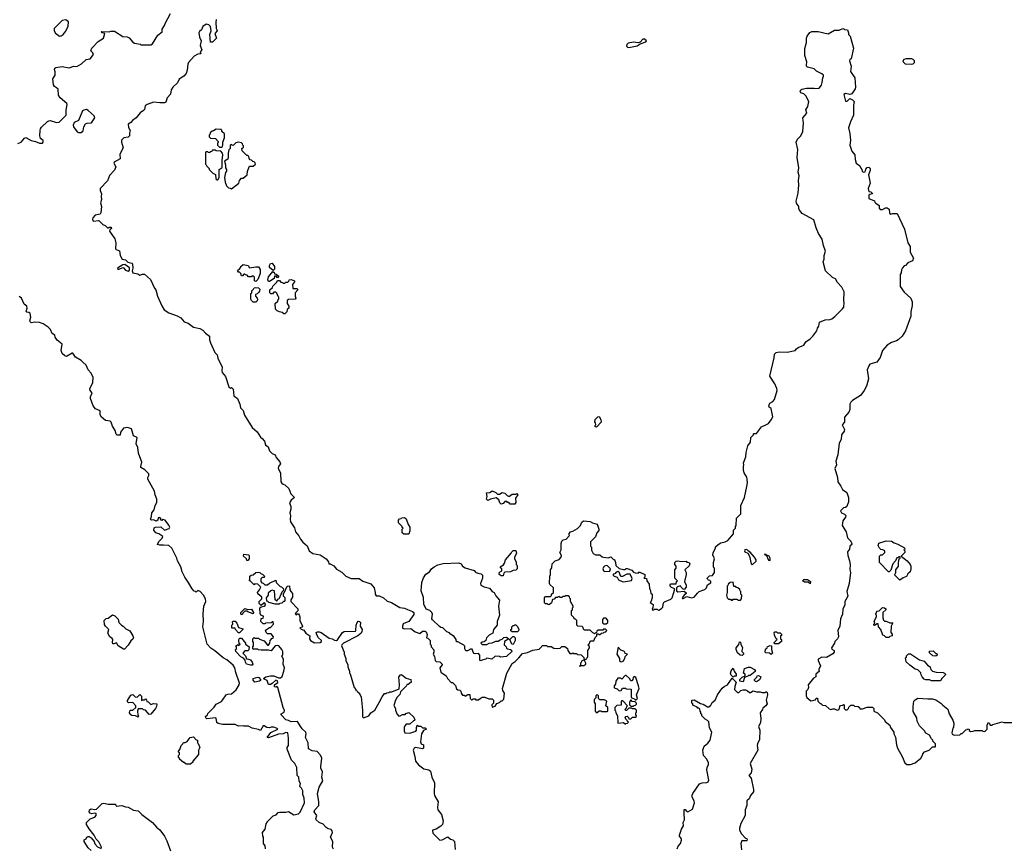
# Model space of a CAD drawing. Extents: x 1861455 to 2058065, y 200073 to 437907.
# Tile 293 of 574: x 1912687 to 1923560, y 375801 to 384949. Entities that reach past the tile are written whole.
import ezdxf

# ---------------------------------------------------------------- set-up
doc = ezdxf.new("R2010")
doc.units = 0

msp = doc.modelspace()

# ---------------------------------------------------------------- linework, layer by layer
at = {"layer": '0CON05XD'}
for points in [[(1912665, 383582), (1912704, 383596), (1912741, 383639), (1912755, 383647), (1912814, 383614), (1912862, 383605), (1912905, 383586), (1912940, 383585), (1912948, 383595), (1912947, 383615), (1912916, 383636), (1912909, 383665), (1912912, 383728), (1912916, 383745), (1912929, 383761), (1912993, 383825), (1913008, 383832), (1913025, 383834), (1913095, 383814), (1913124, 383816), (1913202, 383895), (1913200, 383945), (1913210, 384015), (1913207, 384025), (1913133, 384085), (1913117, 384115), (1913111, 384181), (1913095, 384198), (1913071, 384211), (1913061, 384231), (1913054, 384295), (1913080, 384335), (1913078, 384372), (1913072, 384398), (1913076, 384414), (1913088, 384422), (1913155, 384433), (1913235, 384418), (1913285, 384434), (1913318, 384432), (1913369, 384461), (1913422, 384508), (1913465, 384516), (1913502, 384565), (1913495, 384584), (1913473, 384605), (1913482, 384635), (1913554, 384706), (1913614, 384745), (1913626, 384795), (1913594, 384804), (1913590, 384815), (1913595, 384820), (1913674, 384816), (1913695, 384823), (1913735, 384822), (1913825, 384762), (1913875, 384758), (1913895, 384748), (1913935, 384702), (1913955, 384690), (1914017, 384677), (1914025, 384670), (1914135, 384672), (1914155, 384682), (1914212, 384778), (1914260, 384815), (1914260, 384845), (1914287, 384883), (1914293, 384907), (1914352, 385018)], [(1913125, 384768), (1913145, 384770), (1913167, 384785), (1913197, 384823), (1913224, 384876), (1913226, 384925), (1913197, 384947), (1913155, 384938), (1913068, 384852), (1913068, 384825), (1913081, 384801), (1913125, 384768)], [(1914858, 384952), (1914852, 384918), (1914856, 384855), (1914867, 384825), (1914842, 384795), (1914860, 384745), (1914815, 384702), (1914795, 384700), (1914787, 384785), (1914802, 384825), (1914794, 384875), (1914775, 384892), (1914745, 384901), (1914709, 384875), (1914694, 384836), (1914672, 384818), (1914666, 384805), (1914674, 384755), (1914691, 384715), (1914681, 384665), (1914700, 384615), (1914680, 384595), (1914688, 384575), (1914685, 384570), (1914653, 384567), (1914615, 384547), (1914552, 384475), (1914544, 384456), (1914535, 384390), (1914524, 384356), (1914500, 384325), (1914448, 384292), (1914430, 384250), (1914378, 384205), (1914360, 384175), (1914354, 384125), (1914314, 384085), (1914302, 384038), (1914285, 384031), (1914235, 384030), (1914165, 384038), (1914095, 384011), (1914074, 383996), (1914065, 383958), (1914056, 383945), (1914018, 383922), (1913975, 383865), (1913933, 383837), (1913915, 383813), (1913884, 383796), (1913888, 383758), (1913907, 383725), (1913898, 383695), (1913899, 383665), (1913885, 383651), (1913836, 383645), (1913813, 383617), (1913811, 383595), (1913830, 383535), (1913793, 383465), (1913796, 383414), (1913730, 383375), (1913727, 383365), (1913748, 383325), (1913734, 383286), (1913680, 383230), (1913655, 383170), (1913574, 383085), (1913574, 383064), (1913590, 383025), (1913586, 382995), (1913592, 382965), (1913580, 382925), (1913591, 382885), (1913582, 382818), (1913575, 382803), (1913521, 382789), (1913495, 382760), (1913490, 382745), (1913495, 382728), (1913505, 382723), (1913555, 382732), (1913565, 382729), (1913591, 382701), (1913605, 382687), (1913630, 382675), (1913655, 382650), (1913668, 382652), (1913675, 382660), (1913698, 382658), (1913700, 382645), (1913682, 382628), (1913680, 382615), (1913739, 382529), (1913749, 382485), (1913745, 382420), (1913752, 382412), (1913788, 382398), (1913798, 382345), (1913820, 382305), (1913857, 382297), (1913883, 382273), (1913925, 382262), (1913932, 382255), (1913938, 382205), (1913930, 382175), (1913936, 382155), (1913992, 382142), (1914015, 382128), (1914045, 382138), (1914065, 382138), (1914132, 382082), (1914175, 381986), (1914191, 381965), (1914208, 381895), (1914255, 381788), (1914284, 381745), (1914335, 381714), (1914425, 381681), (1914468, 381658), (1914505, 381614), (1914549, 381599), (1914605, 381556), (1914675, 381540), (1914711, 381521), (1914739, 381489), (1914784, 381455), (1914784, 381415), (1914795, 381383), (1914841, 381275), (1914868, 381248), (1914875, 381212), (1914922, 381112), (1914919, 381075), (1914924, 381055), (1914959, 381009), (1914998, 380895), (1915015, 380880), (1915025, 380890), (1915045, 380870), (1915050, 380795), (1915092, 380765), (1915118, 380705), (1915124, 380664), (1915153, 380633), (1915171, 380581), (1915255, 380448), (1915310, 380400), (1915345, 380340), (1915366, 380326), (1915392, 380295), (1915402, 380255), (1915430, 380235), (1915445, 380190), (1915475, 380160), (1915510, 380145), (1915520, 380115), (1915558, 380068), (1915568, 380045), (1915544, 380016), (1915541, 379995), (1915567, 379945), (1915572, 379845), (1915581, 379831), (1915595, 379822), (1915615, 379812), (1915658, 379775), (1915683, 379715), (1915720, 379675), (1915686, 379644), (1915668, 379615), (1915680, 379575), (1915680, 379545), (1915670, 379505), (1915677, 379473), (1915672, 379435), (1915677, 379405), (1915720, 379340), (1915734, 379295), (1915770, 379250), (1915788, 379215), (1915815, 379182), (1915862, 379142), (1915884, 379084), (1915924, 379054), (1916005, 379040), (1916072, 378995), (1916098, 378965), (1916102, 378942), (1916115, 378942), (1916155, 378918), (1916184, 378884), (1916245, 378848), (1916290, 378805), (1916348, 378778), (1916435, 378778), (1916475, 378750), (1916565, 378722), (1916603, 378675), (1916613, 378625), (1916611, 378605), (1916625, 378589), (1916655, 378589), (1916706, 378566), (1916745, 378528), (1916793, 378513), (1916885, 378458), (1916935, 378452), (1916969, 378439)], [(1921376, 384446), (1921380, 384485), (1921358, 384555), (1921358, 384632), (1921374, 384695), (1921377, 384745), (1921383, 384765), (1921414, 384806), (1921435, 384817), (1921505, 384818), (1921615, 384792), (1921685, 384832), (1921735, 384832), (1921775, 384850), (1921788, 384848), (1921795, 384840), (1921828, 384838), (1921840, 384805), (1921840, 384785), (1921857, 384767), (1921893, 384635), (1921870, 384515), (1921855, 384510), (1921850, 384495), (1921870, 384435), (1921862, 384375), (1921908, 384305), (1921918, 384205), (1921914, 384185), (1921875, 384131), (1921855, 384122), (1921805, 384132), (1921788, 384122), (1921805, 384050), (1921825, 384050), (1921855, 384078), (1921885, 384064), (1921902, 384045), (1921893, 384005), (1921896, 383894), (1921862, 383822), (1921841, 383755), (1921854, 383694), (1921862, 383615), (1921854, 383565), (1921875, 383499), (1921909, 383455), (1921912, 383405), (1921924, 383365), (1921964, 383334), (1921975, 383308), (1921988, 383295), (1921991, 383275), (1922002, 383265), (1922025, 383270), (1922031, 383299), (1922045, 383318), (1922065, 383320), (1922079, 383305), (1922079, 383285), (1922060, 383235), (1922080, 383145), (1922058, 383085), (1922062, 383052), (1922085, 383050), (1922100, 383035), (1922100, 383025), (1922075, 383020), (1922065, 383010), (1922064, 382974), (1922128, 382948), (1922130, 382935), (1922142, 382922), (1922177, 382897), (1922178, 382868), (1922190, 382855), (1922215, 382853), (1922248, 382872), (1922265, 382872), (1922288, 382858), (1922293, 382813), (1922305, 382800), (1922325, 382808), (1922375, 382810), (1922458, 382635), (1922493, 382485), (1922522, 382445), (1922521, 382381), (1922556, 382316), (1922545, 382288), (1922494, 382266), (1922470, 382235), (1922455, 382230), (1922435, 382210), (1922423, 382187), (1922420, 382155), (1922410, 382135), (1922410, 382005), (1922455, 381942), (1922526, 381876), (1922544, 381835), (1922544, 381795), (1922528, 381725), (1922528, 381675), (1922467, 381515), (1922433, 381455), (1922387, 381415), (1922368, 381402), (1922315, 381386), (1922265, 381354), (1922214, 381295), (1922190, 381220), (1922153, 381167), (1922076, 381144), (1922062, 381128), (1922046, 381085), (1922059, 380985), (1922038, 380902), (1922012, 380855), (1921970, 380800), (1921882, 380745), (1921865, 380728), (1921854, 380706), (1921854, 380646), (1921844, 380616), (1921795, 380560), (1921796, 380505), (1921771, 380475), (1921796, 380424), (1921790, 380405), (1921761, 380365), (1921760, 380315), (1921736, 380275), (1921721, 380145), (1921701, 380075), (1921706, 380035), (1921687, 379995), (1921716, 379896), (1921720, 379845), (1921755, 379800), (1921774, 379764), (1921820, 379730), (1921838, 379675), (1921841, 379625), (1921820, 379575), (1921805, 379563), (1921785, 379560), (1921752, 379525), (1921762, 379505), (1921795, 379490), (1921808, 379475), (1921806, 379455), (1921776, 379415), (1921771, 379365), (1921814, 379295), (1921827, 379227), (1921865, 379191), (1921876, 379164), (1921876, 379154), (1921855, 379138), (1921849, 379105), (1921830, 379075), (1921833, 379035), (1921852, 378975), (1921858, 378935), (1921853, 378875), (1921860, 378845), (1921848, 378725), (1921820, 378635), (1921832, 378585), (1921798, 378525), (1921798, 378485), (1921777, 378443), (1921772, 378385), (1921752, 378335), (1921742, 378255), (1921722, 378205), (1921727, 378135), (1921716, 378114), (1921688, 378085), (1921683, 378067), (1921652, 378015), (1921655, 378000), (1921680, 377985), (1921682, 377968), (1921665, 377948), (1921595, 377908), (1921545, 377910), (1921505, 377890), (1921504, 377874), (1921530, 377815), (1921510, 377775), (1921512, 377762), (1921520, 377755), (1921480, 377725), (1921480, 377695), (1921452, 377678), (1921393, 377607), (1921398, 377575), (1921390, 377555), (1921373, 377537), (1921372, 377485), (1921380, 377465), (1921425, 377430), (1921475, 377440), (1921482, 377458), (1921498, 377458), (1921500, 377425), (1921525, 377400), (1921535, 377400), (1921553, 377383), (1921587, 377377), (1921625, 377340), (1921645, 377332), (1921665, 377340), (1921685, 377340), (1921715, 377328), (1921737, 377333), (1921743, 377367), (1921752, 377378), (1921775, 377380), (1921785, 377390), (1921790, 377385), (1921790, 377345), (1921805, 377330), (1921825, 377330), (1921840, 377345), (1921842, 377358), (1921865, 377380), (1921895, 377380), (1921905, 377370), (1921947, 377367), (1921960, 377355), (1921965, 377340), (1921995, 377342), (1922045, 377360), (1922105, 377360), (1922120, 377345), (1922120, 377315), (1922160, 377295), (1922235, 377220), (1922245, 377200), (1922295, 377160), (1922303, 377133), (1922340, 377085), (1922340, 377065), (1922357, 377027), (1922370, 376945), (1922382, 376905), (1922433, 376813), (1922462, 376745), (1922485, 376728), (1922525, 376728), (1922574, 376746), (1922638, 376795), (1922660, 376835), (1922660, 376845), (1922680, 376865), (1922730, 376885), (1922765, 376920), (1922795, 376920), (1922800, 376925), (1922800, 376955), (1922770, 376985), (1922770, 376995), (1922755, 377010), (1922735, 377050), (1922694, 377074), (1922679, 377099), (1922622, 377155), (1922598, 377205), (1922592, 377242), (1922553, 377313), (1922552, 377365), (1922562, 377425), (1922575, 377440), (1922605, 377458), (1922715, 377450), (1922765, 377452), (1922805, 377442), (1922860, 377405), (1922881, 377381), (1922936, 377336), (1922950, 377285), (1922990, 377215), (1923002, 377182), (1923000, 377135), (1922992, 377128), (1922980, 377075), (1922985, 377060), (1923005, 377052), (1923067, 377053), (1923085, 377070), (1923095, 377070), (1923135, 377110), (1923148, 377112), (1923155, 377120), (1923170, 377115), (1923172, 377102), (1923185, 377090), (1923217, 377093), (1923235, 377100), (1923315, 377100), (1923323, 377093), (1923345, 377090), (1923370, 377115), (1923370, 377165), (1923385, 377190), (1923398, 377178), (1923402, 377162), (1923425, 377160), (1923433, 377167), (1923535, 377198), (1923555, 377190), (1923645, 377190)], [(1919415, 384643), (1919505, 384660), (1919538, 384682), (1919600, 384705), (1919607, 384717), (1919585, 384733), (1919567, 384733), (1919538, 384702), (1919518, 384692), (1919465, 384702), (1919405, 384688), (1919392, 384675), (1919388, 384655), (1919400, 384645), (1919415, 384643)], [(1922535, 384458), (1922555, 384462), (1922568, 384475), (1922568, 384495), (1922555, 384510), (1922537, 384517), (1922475, 384518), (1922452, 384508), (1922440, 384495), (1922442, 384482), (1922465, 384460), (1922535, 384458)], [(1916969, 378439), (1917026, 378416), (1917038, 378405), (1917039, 378381), (1916986, 378304), (1916922, 378278), (1916913, 378255), (1916915, 378232), (1916935, 378224), (1917005, 378228), (1917055, 378191), (1917105, 378172), (1917135, 378200), (1917165, 378200), (1917175, 378190), (1917187, 378163), (1917180, 378125), (1917195, 378120), (1917220, 378095), (1917220, 378055), (1917230, 378045), (1917230, 378025), (1917262, 377992), (1917262, 377965), (1917252, 377945), (1917267, 377917), (1917274, 377874), (1917285, 377864), (1917325, 377859), (1917352, 377835), (1917352, 377825), (1917328, 377795), (1917338, 377745), (1917396, 377706), (1917410, 377675), (1917452, 377632), (1917465, 377630), (1917498, 377598), (1917512, 377562), (1917525, 377550), (1917547, 377547), (1917560, 377535), (1917563, 377513), (1917575, 377490), (1917595, 377490), (1917605, 377480), (1917635, 377500), (1917658, 377498), (1917660, 377455), (1917675, 377440), (1917685, 377440), (1917695, 377450), (1917715, 377450), (1917725, 377440), (1917755, 377440), (1917775, 377460), (1917788, 377462), (1917795, 377470), (1917825, 377470), (1917868, 377452), (1917905, 377450), (1917920, 377435), (1917920, 377405), (1917900, 377385), (1917905, 377360), (1917938, 377372), (1917955, 377400), (1917985, 377410), (1918002, 377428), (1918015, 377430), (1918032, 377448), (1918040, 377515), (1918022, 377545), (1918020, 377565), (1918068, 377735), (1918125, 377840), (1918160, 377865), (1918200, 377905), (1918239, 377951), (1918295, 377962), (1918353, 377987), (1918425, 378000), (1918450, 378025), (1918455, 378040), (1918505, 378040), (1918515, 378030), (1918555, 378030), (1918585, 378010), (1918625, 378008), (1918655, 378010), (1918675, 378030), (1918705, 378030), (1918738, 378008), (1918740, 377985), (1918762, 377952), (1918785, 377950), (1918795, 377960), (1918805, 377950), (1918835, 377950), (1918845, 377940), (1918888, 377938), (1918918, 377908), (1918920, 377880), (1918892, 377868), (1918888, 377852), (1918880, 377845), (1918880, 377820), (1918870, 377815), (1918875, 377810), (1918880, 377820), (1918915, 377820), (1918940, 377835), (1918940, 377845), (1918920, 377880), (1918948, 377892), (1918952, 377908), (1918960, 377915), (1918960, 377985), (1918980, 378015), (1918978, 378028), (1918970, 378035), (1918970, 378055), (1918978, 378062), (1918982, 378078), (1918995, 378090), (1919028, 378092), (1919042, 378128), (1919060, 378145), (1919062, 378168), (1919075, 378170), (1919082, 378162), (1919095, 378160), (1919112, 378178), (1919135, 378180), (1919142, 378188), (1919158, 378192), (1919170, 378205), (1919155, 378220), (1919135, 378220), (1919125, 378210), (1919075, 378210), (1919062, 378198), (1919058, 378182), (1919042, 378178), (1919035, 378170), (1919028, 378178), (1919015, 378180), (1918985, 378210), (1918925, 378210), (1918912, 378222), (1918908, 378238), (1918898, 378248), (1918852, 378252), (1918840, 378265), (1918840, 378315), (1918825, 378330), (1918812, 378332), (1918808, 378348), (1918780, 378375), (1918780, 378425), (1918790, 378435), (1918790, 378455), (1918798, 378462), (1918800, 378475), (1918770, 378525), (1918770, 378555), (1918762, 378562), (1918758, 378578), (1918745, 378590), (1918715, 378590), (1918708, 378582), (1918685, 378580), (1918675, 378570), (1918655, 378570), (1918645, 378580), (1918632, 378578), (1918625, 378570), (1918605, 378570), (1918588, 378552), (1918572, 378548), (1918558, 378512), (1918535, 378490), (1918522, 378492), (1918515, 378500), (1918495, 378500), (1918482, 378512), (1918482, 378568), (1918495, 378580), (1918548, 378582), (1918558, 378592), (1918560, 378605), (1918580, 378625), (1918580, 378675), (1918542, 378712), (1918538, 378725), (1918540, 378805), (1918548, 378825), (1918550, 378875), (1918562, 378898), (1918568, 378942), (1918600, 378975), (1918645, 378990), (1918668, 379015), (1918670, 379035), (1918652, 379065), (1918668, 379095), (1918668, 379165), (1918675, 379190), (1918690, 379205), (1918720, 379215), (1918760, 379255), (1918753, 379263), (1918753, 379277), (1918770, 379295), (1918797, 379303), (1918845, 379330), (1918878, 379365), (1918895, 379400), (1918914, 379416), (1918985, 379408), (1919013, 379393), (1919065, 379380), (1919082, 379325), (1919082, 379308), (1919062, 379285), (1919045, 379240), (1918990, 379185), (1918990, 379135), (1919000, 379125), (1919003, 379093), (1919020, 379055), (1919045, 379040), (1919095, 379040), (1919118, 379018), (1919134, 379014), (1919185, 379008), (1919215, 379020), (1919245, 378990), (1919255, 378990), (1919268, 378955), (1919270, 378925), (1919305, 378890), (1919355, 378878), (1919372, 378878), (1919385, 378890), (1919395, 378890), (1919445, 378870), (1919465, 378850), (1919483, 378843), (1919515, 378840), (1919525, 378850), (1919535, 378850), (1919590, 378825), (1919590, 378795), (1919580, 378785), (1919608, 378778), (1919612, 378755), (1919637, 378717), (1919640, 378665), (1919648, 378658), (1919658, 378618), (1919670, 378605), (1919672, 378565), (1919662, 378528), (1919650, 378515), (1919682, 378492), (1919680, 378455), (1919670, 378445), (1919675, 378430), (1919688, 378432), (1919695, 378440), (1919725, 378440), (1919732, 378432), (1919745, 378430), (1919775, 378448), (1919788, 378465), (1919795, 378510), (1919808, 378522), (1919879, 378551), (1919892, 378565), (1919912, 378625), (1919920, 378665), (1919885, 378680), (1919870, 378695), (1919870, 378715), (1919875, 378720), (1919938, 378722), (1919940, 378745), (1919950, 378755), (1919920, 378785), (1919920, 378875), (1919938, 378895), (1919937, 378917), (1919920, 378935), (1919920, 378955), (1919935, 378970), (1919954, 378976), (1919995, 378968), (1920045, 378970), (1920055, 378960), (1920077, 378957), (1920088, 378945), (1920079, 378921), (1920032, 378875), (1920047, 378847), (1920048, 378825), (1920028, 378745), (1920048, 378705), (1920046, 378684), (1920025, 378660), (1920012, 378662), (1919990, 378685), (1919985, 378700), (1919952, 378688), (1919940, 378675), (1919940, 378645), (1919953, 378633), (1920025, 378640), (1920045, 378620), (1920047, 378613), (1920024, 378596), (1920002, 378565), (1920005, 378560), (1920015, 378558), (1920055, 378582), (1920105, 378568), (1920135, 378572), (1920171, 378619), (1920190, 378635), (1920253, 378657), (1920270, 378675), (1920282, 378708), (1920318, 378732), (1920318, 378748), (1920308, 378758), (1920292, 378762), (1920282, 378772), (1920280, 378785), (1920305, 378810), (1920338, 378812), (1920360, 378845), (1920360, 378895), (1920350, 378905), (1920350, 378955), (1920358, 378995), (1920350, 379025), (1920340, 379035), (1920343, 379067), (1920370, 379115), (1920372, 379128), (1920400, 379155), (1920428, 379172), (1920477, 379183), (1920505, 379198), (1920568, 379272), (1920570, 379315), (1920590, 379335), (1920590, 379355), (1920600, 379365), (1920602, 379445), (1920650, 379495), (1920650, 379585), (1920692, 379675), (1920717, 379797), (1920723, 379835), (1920720, 379875), (1920715, 379900), (1920688, 379948), (1920681, 379971), (1920678, 380015), (1920682, 380035), (1920678, 380055), (1920706, 380124), (1920708, 380172), (1920728, 380245), (1920758, 380285), (1920762, 380335), (1920790, 380365), (1920790, 380375), (1920795, 380380), (1920825, 380380), (1920877, 380453), (1920935, 380478), (1920955, 380492), (1920985, 380530), (1921002, 380565), (1920985, 380658), (1920962, 380672), (1920960, 380685), (1920970, 380715), (1921005, 380734), (1921021, 380755), (1921050, 380855), (1921047, 380877), (1921025, 380928), (1920971, 381015), (1921019, 381215), (1921023, 381257), (1921040, 381275), (1921075, 381282), (1921163, 381277), (1921252, 381298), (1921264, 381316), (1921282, 381328), (1921345, 381357), (1921368, 381392), (1921416, 381424), (1921446, 381454), (1921489, 381515), (1921497, 381545), (1921510, 381565), (1921520, 381610), (1921580, 381635), (1921635, 381638), (1921655, 381648), (1921689, 381671), (1921773, 381755), (1921786, 381775), (1921793, 381825), (1921788, 381845), (1921790, 381945), (1921766, 381996), (1921717, 382047), (1921696, 382086), (1921664, 382104), (1921585, 382175), (1921558, 382275), (1921569, 382305), (1921570, 382345), (1921584, 382394), (1921562, 382455), (1921550, 382525), (1921508, 382588), (1921482, 382652), (1921458, 382738), (1921329, 382809), (1921298, 382845), (1921291, 382865), (1921289, 382885), (1921265, 382922), (1921263, 382945), (1921283, 383035), (1921291, 383125), (1921286, 383175), (1921295, 383225), (1921282, 383265), (1921292, 383315), (1921271, 383429), (1921278, 383515), (1921261, 383595), (1921275, 383628), (1921312, 383665), (1921334, 383714), (1921344, 383805), (1921336, 383865), (1921378, 383915), (1921369, 383955), (1921391, 383989), (1921402, 384045), (1921369, 384109), (1921345, 384130), (1921312, 384142), (1921304, 384155), (1921313, 384175), (1921325, 384183), (1921377, 384193), (1921455, 384192), (1921465, 384188), (1921515, 384192), (1921540, 384225), (1921550, 384255), (1921554, 384306), (1921562, 384325), (1921562, 384335), (1921545, 384352), (1921485, 384382), (1921460, 384405), (1921385, 384424), (1921376, 384435), (1921376, 384446)], [(1913365, 383704), (1913387, 383723), (1913394, 383765), (1913415, 383798), (1913432, 383808), (1913479, 383811), (1913517, 383865), (1913508, 383888), (1913445, 383947), (1913425, 383956), (1913395, 383951), (1913379, 383941), (1913335, 383837), (1913288, 383815), (1913277, 383785), (1913283, 383765), (1913322, 383712), (1913335, 383704), (1913365, 383704)], [(1914895, 383540), (1914915, 383542), (1914925, 383550), (1914932, 383568), (1914932, 383595), (1914948, 383645), (1914947, 383687), (1914920, 383715), (1914918, 383728), (1914908, 383738), (1914855, 383740), (1914828, 383722), (1914812, 383718), (1914792, 383698), (1914788, 383682), (1914780, 383675), (1914780, 383655), (1914795, 383640), (1914848, 383638), (1914880, 383605), (1914878, 383592), (1914870, 383585), (1914872, 383562), (1914895, 383540)], [(1915025, 383080), (1915106, 383144), (1915116, 383174), (1915135, 383200), (1915155, 383200), (1915200, 383235), (1915203, 383277), (1915225, 383330), (1915265, 383330), (1915290, 383355), (1915288, 383368), (1915278, 383378), (1915262, 383382), (1915248, 383398), (1915232, 383402), (1915220, 383415), (1915218, 383438), (1915208, 383448), (1915195, 383450), (1915145, 383500), (1915140, 383525), (1915158, 383542), (1915160, 383555), (1915152, 383562), (1915148, 383578), (1915135, 383590), (1915105, 383598), (1915072, 383588), (1915045, 383560), (1915032, 383562), (1915025, 383570), (1915012, 383558), (1915010, 383525), (1914998, 383512), (1914988, 383475), (1914990, 383435), (1914985, 383410), (1914950, 383385), (1914960, 383345), (1914960, 383315), (1914970, 383295), (1914970, 383275), (1914958, 383262), (1914948, 383205), (1914957, 383155), (1914970, 383115), (1914992, 383092), (1915015, 383090), (1915025, 383080)], [(1914875, 383180), (1914888, 383205), (1914890, 383295), (1914922, 383318), (1914922, 383395), (1914932, 383455), (1914927, 383475), (1914907, 383497), (1914855, 383500), (1914845, 383510), (1914812, 383508), (1914808, 383492), (1914792, 383488), (1914785, 383480), (1914772, 383482), (1914765, 383490), (1914745, 383490), (1914740, 383485), (1914740, 383355), (1914748, 383348), (1914752, 383332), (1914780, 383305), (1914780, 383295), (1914820, 383255), (1914848, 383238), (1914853, 383193), (1914865, 383180), (1914875, 383180)], [(1913885, 382171), (1913898, 382185), (1913899, 382209), (1913847, 382247), (1913825, 382242), (1913767, 382205), (1913772, 382195), (1913784, 382194), (1913825, 382212), (1913835, 382211), (1913855, 382182), (1913885, 382171)], [(1915295, 382060), (1915280, 382065), (1915280, 382105), (1915268, 382118), (1915255, 382120), (1915245, 382110), (1915215, 382110), (1915198, 382128), (1915182, 382132), (1915175, 382140), (1915162, 382138), (1915148, 382122), (1915135, 382120), (1915130, 382145), (1915115, 382160), (1915102, 382162), (1915092, 382178), (1915118, 382202), (1915130, 382215), (1915130, 382225), (1915154, 382246), (1915210, 382235), (1915225, 382210), (1915295, 382222), (1915325, 382220), (1915342, 382192), (1915343, 382147), (1915315, 382080), (1915295, 382060)], [(1915485, 382180), (1915444, 382214), (1915444, 382236), (1915455, 382258), (1915475, 382260), (1915500, 382225), (1915500, 382195), (1915485, 382180)], [(1915445, 382060), (1915435, 382060), (1915428, 382075), (1915435, 382110), (1915482, 382168), (1915498, 382158), (1915502, 382142), (1915518, 382138), (1915548, 382118), (1915535, 382100), (1915518, 382118), (1915502, 382118), (1915498, 382092), (1915445, 382060)], [(1915615, 381700), (1915605, 381700), (1915587, 381717), (1915555, 381722), (1915530, 381735), (1915513, 381753), (1915510, 381815), (1915538, 381842), (1915542, 381858), (1915550, 381865), (1915550, 381885), (1915542, 381892), (1915528, 381928), (1915515, 381940), (1915495, 381940), (1915477, 381923), (1915462, 381922), (1915450, 381935), (1915450, 381965), (1915478, 381992), (1915482, 382008), (1915528, 382052), (1915535, 382070), (1915555, 382070), (1915572, 382052), (1915588, 382048), (1915595, 382040), (1915615, 382040), (1915625, 382050), (1915648, 382052), (1915658, 382062), (1915662, 382078), (1915685, 382080), (1915720, 382065), (1915720, 382055), (1915700, 382025), (1915702, 381982), (1915752, 381982), (1915758, 381965), (1915728, 381932), (1915728, 381898), (1915738, 381875), (1915728, 381862), (1915655, 381860), (1915642, 381848), (1915640, 381815), (1915660, 381785), (1915660, 381765), (1915642, 381748), (1915638, 381722), (1915615, 381700)], [(1915295, 381830), (1915265, 381830), (1915245, 381850), (1915240, 381865), (1915240, 381925), (1915250, 381935), (1915250, 381955), (1915270, 381975), (1915275, 381990), (1915295, 381992), (1915325, 381988), (1915340, 381975), (1915337, 381953), (1915328, 381942), (1915308, 381922), (1915290, 381915), (1915290, 381895), (1915310, 381875), (1915312, 381865), (1915310, 381845), (1915295, 381830)], [(1914023, 380017), (1914037, 380065), (1914000, 380165), (1913991, 380225), (1913974, 380265), (1913986, 380335), (1913942, 380355), (1913923, 380433), (1913876, 380446), (1913835, 380438), (1913801, 380395), (1913798, 380362), (1913765, 380363), (1913754, 380374), (1913740, 380415), (1913711, 380461), (1913697, 380507), (1913685, 380516), (1913635, 380525), (1913592, 380562), (1913574, 380585), (1913575, 380630), (1913524, 380654), (1913500, 380685), (1913469, 380765), (1913470, 380785), (1913488, 380828), (1913466, 380856), (1913462, 380875), (1913495, 380942), (1913499, 380999), (1913475, 381046), (1913442, 381082), (1913420, 381135), (1913385, 381167), (1913365, 381187), (1913303, 381223), (1913275, 381267), (1913265, 381269), (1913205, 381232), (1913185, 381238), (1913156, 381265), (1913146, 381295), (1913155, 381365), (1913101, 381411), (1913080, 381445), (1913075, 381465), (1913044, 381485), (1913027, 381527), (1913000, 381555), (1912945, 381590), (1912906, 381606), (1912855, 381610), (1912815, 381601), (1912805, 381608), (1912798, 381625), (1912809, 381665), (1912801, 381705), (1912789, 381715), (1912765, 381719), (1912758, 381728), (1912769, 381765), (1912765, 381785), (1912738, 381808), (1912706, 381876), (1912682, 381892)], [(1919055, 380450), (1919040, 380455), (1919042, 380468), (1919050, 380475), (1919047, 380497), (1919038, 380508), (1919040, 380535), (1919070, 380565), (1919085, 380568), (1919106, 380536), (1919108, 380505), (1919055, 380450)], [(1915400, 375795), (1915397, 375827), (1915380, 375855), (1915380, 375925), (1915372, 375935), (1915370, 375975), (1915397, 376013), (1915408, 376072), (1915420, 376085), (1915420, 376095), (1915485, 376160), (1915518, 376172), (1915540, 376195), (1915558, 376202), (1915625, 376200), (1915655, 376208), (1915715, 376172), (1915765, 376180), (1915785, 376200), (1915832, 376305), (1915828, 376355), (1915812, 376395), (1915812, 376435), (1915800, 376465), (1915780, 376485), (1915787, 376517), (1915773, 376543), (1915768, 376585), (1915750, 376605), (1915748, 376695), (1915726, 376736), (1915688, 376775), (1915642, 376895), (1915642, 376915), (1915657, 376935), (1915656, 377016), (1915647, 377075), (1915625, 377080), (1915595, 377064), (1915545, 377063), (1915435, 377019), (1915420, 377025), (1915460, 377080), (1915538, 377115), (1915530, 377125), (1915495, 377137), (1915465, 377138), (1915445, 377130), (1915415, 377133), (1915385, 377152), (1915375, 377152), (1915345, 377102), (1915325, 377112), (1915255, 377128), (1915215, 377148), (1915165, 377148), (1915155, 377152), (1915105, 377148), (1915065, 377168), (1914925, 377168), (1914878, 377178), (1914865, 377190), (1914858, 377238), (1914845, 377242), (1914818, 377238), (1914755, 377232), (1914742, 377242), (1914740, 377255), (1914760, 377275), (1914765, 377290), (1914835, 377360), (1914857, 377393), (1914915, 377422), (1914928, 377435), (1914968, 377495), (1914985, 377503), (1915025, 377508), (1915079, 377551), (1915112, 377605), (1915113, 377625), (1915073, 377743), (1915062, 377795), (1915045, 377824), (1914975, 377881), (1914933, 377903), (1914842, 377982), (1914799, 378009), (1914757, 378055), (1914711, 378245), (1914716, 378305), (1914712, 378388), (1914721, 378475), (1914742, 378525), (1914740, 378555), (1914716, 378596), (1914680, 378635), (1914655, 378648), (1914635, 378630), (1914628, 378638), (1914615, 378640), (1914592, 378665), (1914555, 378730), (1914512, 378795), (1914482, 378855), (1914467, 378907), (1914428, 378975), (1914422, 379005), (1914368, 379115), (1914335, 379143), (1914275, 379149), (1914236, 379146), (1914210, 379155), (1914225, 379187), (1914262, 379225), (1914267, 379245), (1914225, 379272), (1914192, 379285), (1914168, 379315), (1914172, 379338), (1914185, 379348), (1914245, 379350), (1914285, 379313), (1914337, 379333), (1914344, 379345), (1914335, 379367), (1914295, 379422), (1914265, 379430), (1914255, 379420), (1914242, 379422), (1914250, 379435), (1914235, 379452), (1914215, 379448), (1914212, 379425), (1914195, 379414), (1914165, 379428), (1914142, 379422), (1914130, 379435), (1914143, 379465), (1914147, 379505), (1914172, 379538), (1914184, 379586), (1914202, 379618), (1914202, 379655), (1914182, 379702), (1914174, 379745), (1914102, 379875), (1914101, 379895), (1914112, 379918), (1914112, 379935), (1914070, 379980), (1914025, 380004), (1914023, 380017)], [(1918155, 379600), (1918105, 379600), (1918088, 379618), (1918075, 379620), (1918065, 379630), (1918045, 379630), (1918025, 379608), (1918005, 379602), (1917988, 379615), (1917978, 379648), (1917949, 379669), (1917885, 379656), (1917855, 379640), (1917842, 379655), (1917848, 379685), (1917842, 379725), (1917880, 379730), (1917905, 379746), (1917945, 379730), (1917965, 379710), (1917985, 379710), (1918015, 379728), (1918045, 379720), (1918070, 379695), (1918085, 379690), (1918095, 379690), (1918125, 379712), (1918168, 379712), (1918178, 379718), (1918188, 379705), (1918163, 379667), (1918167, 379617), (1918155, 379600)], [(1916928, 379268), (1916910, 379285), (1916910, 379325), (1916920, 379335), (1916912, 379342), (1916910, 379355), (1916870, 379395), (1916870, 379425), (1916882, 379438), (1916898, 379442), (1916905, 379450), (1916935, 379452), (1916955, 379440), (1916978, 379375), (1916997, 379345), (1916997, 379307), (1916985, 379270), (1916928, 379268)], [(1922405, 378760), (1922350, 378815), (1922350, 378825), (1922362, 378845), (1922362, 378875), (1922392, 378915), (1922390, 378955), (1922400, 378995), (1922410, 379005), (1922408, 379018), (1922395, 379020), (1922388, 379012), (1922372, 379008), (1922358, 378975), (1922329, 378941), (1922307, 378873), (1922288, 378852), (1922282, 378852), (1922180, 378955), (1922180, 379025), (1922195, 379040), (1922215, 379040), (1922240, 379065), (1922240, 379085), (1922217, 379097), (1922195, 379100), (1922180, 379115), (1922168, 379145), (1922175, 379168), (1922255, 379197), (1922315, 379190), (1922343, 379173), (1922385, 379160), (1922458, 379118), (1922460, 379105), (1922450, 379095), (1922460, 379085), (1922460, 379065), (1922420, 379025), (1922486, 378976), (1922520, 378935), (1922528, 378915), (1922528, 378885), (1922520, 378855), (1922495, 378830), (1922478, 378802), (1922443, 378787), (1922405, 378760)], [(1915205, 378980), (1915195, 378980), (1915190, 378995), (1915160, 379025), (1915162, 379048), (1915212, 379042), (1915220, 379035), (1915220, 378995), (1915205, 378980)], [(1918025, 378810), (1918005, 378810), (1917982, 378825), (1917985, 378850), (1918010, 378865), (1918010, 378885), (1917993, 378907), (1918029, 378931), (1918042, 378948), (1918052, 378985), (1918115, 379060), (1918120, 379075), (1918135, 379088), (1918167, 379087), (1918172, 379055), (1918150, 379015), (1918150, 378995), (1918170, 378965), (1918170, 378935), (1918180, 378925), (1918180, 378885), (1918167, 378873), (1918135, 378868), (1918107, 378853), (1918045, 378850), (1918032, 378838), (1918025, 378810)], [(1920775, 378930), (1920818, 378972), (1920818, 378985), (1920802, 379015), (1920755, 379072), (1920735, 379080), (1920718, 379098), (1920695, 379096), (1920690, 379085), (1920694, 379074), (1920728, 379058), (1920747, 379027), (1920763, 378943), (1920775, 378930)], [(1920975, 378978), (1920976, 379004), (1920965, 379026), (1920930, 379040), (1920930, 379045), (1920912, 379048), (1920915, 379040), (1920930, 379040), (1920955, 378982), (1920975, 378978)], [(1917785, 377870), (1917770, 377875), (1917768, 377935), (1917755, 377950), (1917715, 377948), (1917705, 377952), (1917693, 377965), (1917685, 378000), (1917665, 377998), (1917632, 377982), (1917615, 377982), (1917602, 378005), (1917602, 378032), (1917590, 378045), (1917525, 378080), (1917512, 378082), (1917507, 378107), (1917485, 378138), (1917444, 378164), (1917435, 378180), (1917405, 378190), (1917360, 378235), (1917338, 378238), (1917321, 378251), (1917244, 378324), (1917240, 378335), (1917246, 378385), (1917239, 378405), (1917215, 378427), (1917175, 378442), (1917150, 378495), (1917145, 378570), (1917119, 378645), (1917129, 378735), (1917145, 378788), (1917172, 378828), (1917212, 378855), (1917234, 378886), (1917265, 378910), (1917305, 378930), (1917364, 378946), (1917535, 378953), (1917563, 378943), (1917577, 378917), (1917605, 378898), (1917707, 378867), (1917721, 378851), (1917745, 378837), (1917782, 378832), (1917798, 378815), (1917798, 378785), (1917774, 378726), (1917778, 378705), (1917815, 378687), (1917875, 378672), (1917904, 378635), (1917928, 378625), (1917945, 378588), (1917985, 378540), (1917973, 378475), (1917986, 378375), (1917958, 378305), (1917958, 378265), (1917918, 378215), (1917910, 378175), (1917870, 378155), (1917842, 378125), (1917833, 378097), (1917815, 378080), (1917793, 378077), (1917780, 378065), (1917795, 378052), (1917845, 378050), (1917873, 378067), (1917905, 378068), (1917945, 378088), (1917972, 378088), (1917985, 378100), (1918015, 378110), (1918035, 378128), (1918062, 378132), (1918090, 378115), (1918040, 378085), (1918038, 378048), (1918060, 378025), (1918062, 378012), (1918072, 378002), (1918107, 377997), (1918118, 377988), (1918120, 377975), (1918062, 377918), (1917995, 377912), (1917985, 377920), (1917938, 377922), (1917902, 377888), (1917845, 377900), (1917835, 377890), (1917792, 377878), (1917785, 377870)], [(1919147, 378857), (1919205, 378860), (1919210, 378885), (1919178, 378918), (1919165, 378923), (1919145, 378917), (1919133, 378905), (1919127, 378885), (1919135, 378863), (1919147, 378857)], [(1916153, 375793), (1916142, 375815), (1916146, 375875), (1916121, 375925), (1916140, 375975), (1916138, 375995), (1916127, 376007), (1916095, 376015), (1916070, 376030), (1916039, 376069), (1915995, 376086), (1915960, 376115), (1915956, 376125), (1915970, 376165), (1915940, 376205), (1915946, 376225), (1915990, 376275), (1915992, 376315), (1915975, 376405), (1915995, 376475), (1916033, 376547), (1916023, 376585), (1916030, 376645), (1916013, 376685), (1916011, 376705), (1916023, 376795), (1916008, 376828), (1915971, 376871), (1915915, 376878), (1915878, 376898), (1915873, 376965), (1915843, 377025), (1915849, 377065), (1915845, 377085), (1915805, 377121), (1915785, 377155), (1915755, 377201), (1915685, 377199), (1915655, 377213), (1915625, 377218), (1915576, 377275), (1915575, 377286), (1915608, 377305), (1915612, 377322), (1915597, 377355), (1915538, 377575), (1915525, 377590), (1915515, 377580), (1915500, 377585), (1915500, 377605), (1915537, 377633), (1915535, 377650), (1915515, 377658), (1915475, 377620), (1915455, 377610), (1915435, 377610), (1915420, 377655), (1915387, 377667), (1915380, 377675), (1915405, 377693), (1915457, 377707), (1915495, 377707), (1915545, 377682), (1915567, 377683), (1915584, 377696), (1915604, 377755), (1915610, 377795), (1915598, 377835), (1915602, 377885), (1915580, 377925), (1915592, 377938), (1915593, 377955), (1915593, 377975), (1915582, 377995), (1915550, 378035), (1915535, 378040), (1915510, 378035), (1915465, 377980), (1915433, 377987), (1915355, 377988), (1915323, 377993), (1915315, 378000), (1915265, 378000), (1915260, 378005), (1915260, 378025), (1915270, 378035), (1915270, 378075), (1915260, 378085), (1915260, 378115), (1915275, 378130), (1915285, 378120), (1915325, 378120), (1915335, 378110), (1915385, 378090), (1915424, 378044), (1915436, 378044), (1915448, 378065), (1915453, 378097), (1915475, 378120), (1915485, 378120), (1915488, 378135), (1915465, 378170), (1915425, 378170), (1915410, 378185), (1915402, 378208), (1915435, 378230), (1915445, 378240), (1915455, 378240), (1915490, 378275), (1915485, 378300), (1915475, 378300), (1915465, 378290), (1915402, 378288), (1915395, 378280), (1915375, 378280), (1915350, 378305), (1915352, 378338), (1915375, 378340), (1915380, 378365), (1915350, 378375), (1915342, 378395), (1915340, 378455), (1915352, 378468), (1915387, 378473), (1915400, 378485), (1915395, 378510), (1915382, 378508), (1915355, 378480), (1915333, 378503), (1915330, 378525), (1915360, 378555), (1915360, 378575), (1915315, 378610), (1915312, 378625), (1915337, 378653), (1915350, 378685), (1915318, 378718), (1915285, 378720), (1915275, 378710), (1915235, 378750), (1915220, 378755), (1915230, 378765), (1915230, 378805), (1915242, 378818), (1915265, 378820), (1915293, 378847), (1915325, 378850), (1915340, 378845), (1915352, 378832), (1915368, 378828), (1915390, 378805), (1915388, 378792), (1915365, 378790), (1915350, 378775), (1915350, 378745), (1915362, 378732), (1915375, 378730), (1915395, 378710), (1915425, 378710), (1915445, 378730), (1915515, 378760), (1915520, 378735), (1915565, 378690), (1915578, 378688), (1915600, 378665), (1915598, 378642), (1915582, 378628), (1915548, 378552), (1915532, 378548), (1915525, 378530), (1915510, 378545), (1915500, 378645), (1915475, 378652), (1915460, 378645), (1915432, 378618), (1915430, 378595), (1915410, 378565), (1915412, 378532), (1915425, 378530), (1915435, 378520), (1915505, 378500), (1915555, 378500), (1915562, 378508), (1915585, 378510), (1915605, 378530), (1915615, 378530), (1915620, 378535), (1915620, 378565), (1915600, 378585), (1915600, 378615), (1915608, 378622), (1915640, 378695), (1915665, 378700), (1915670, 378655), (1915680, 378635), (1915700, 378615), (1915700, 378575), (1915680, 378545), (1915680, 378525), (1915760, 378445), (1915758, 378422), (1915732, 378398), (1915730, 378385), (1915745, 378380), (1915752, 378388), (1915765, 378390), (1915775, 378380), (1915782, 378355), (1915782, 378315), (1915810, 378255), (1915808, 378242), (1915780, 378235), (1915795, 378220), (1915825, 378208), (1915848, 378178), (1915890, 378145), (1915888, 378115), (1915897, 378097), (1915941, 378071), (1916005, 378072), (1916020, 378085), (1916020, 378095), (1915988, 378125), (1915968, 378158), (1915962, 378185), (1915975, 378192), (1915995, 378192), (1916015, 378182), (1916105, 378120), (1916138, 378115), (1916165, 378099), (1916185, 378097), (1916196, 378104), (1916252, 378185), (1916270, 378195), (1916395, 378200), (1916400, 378205), (1916404, 378265), (1916414, 378295), (1916425, 378308), (1916440, 378305), (1916450, 378295), (1916448, 378255), (1916468, 378215), (1916467, 378195), (1916458, 378175), (1916420, 378145), (1916263, 378067), (1916243, 378047), (1916242, 378035), (1916270, 377965), (1916270, 377945), (1916290, 377895), (1916290, 377875), (1916310, 377825), (1916310, 377805), (1916330, 377755), (1916330, 377735), (1916337, 377727), (1916380, 377575), (1916400, 377555), (1916400, 377545), (1916415, 377540), (1916420, 377525), (1916440, 377515), (1916440, 377505), (1916458, 377475), (1916472, 377325), (1916473, 377253), (1916485, 377242), (1916542, 377265), (1916563, 377295), (1916608, 377325), (1916655, 377412), (1916688, 377475), (1916715, 377510), (1916735, 377510), (1916743, 377517), (1916765, 377520), (1916775, 377530), (1916795, 377530), (1916878, 377562), (1916882, 377605), (1916872, 377695), (1916895, 377720), (1916907, 377717), (1916955, 377680), (1917008, 377665), (1917010, 377635), (1916975, 377610), (1916962, 377608), (1916960, 377595), (1916893, 377527), (1916885, 377500), (1916855, 377468), (1916837, 377435), (1916818, 377378), (1916838, 377345), (1916838, 377325), (1916850, 377285), (1916875, 377260), (1916888, 377262), (1916915, 377280), (1916945, 377280), (1916952, 377288), (1916985, 377300), (1917038, 377248), (1917042, 377232), (1917050, 377225), (1917048, 377212), (1917035, 377210), (1916995, 377170), (1916955, 377170), (1916940, 377155), (1916932, 377135), (1916932, 377095), (1916940, 377075), (1916995, 377073), (1917060, 377095), (1917070, 377105), (1917068, 377135), (1917075, 377160), (1917095, 377150), (1917118, 377148), (1917135, 377130), (1917165, 377130), (1917180, 377115), (1917145, 377100), (1917124, 377066), (1917112, 376975), (1917120, 376955), (1917147, 376945), (1917145, 376908), (1917135, 376900), (1917057, 376913), (1917044, 376906), (1917033, 376885), (1917051, 376815), (1917056, 376765), (1917091, 376721), (1917150, 376680), (1917205, 376669), (1917222, 376652), (1917238, 376588), (1917266, 376525), (1917263, 376405), (1917268, 376385), (1917309, 376315), (1917299, 376255), (1917303, 376225), (1917346, 376176), (1917363, 376105), (1917356, 376065), (1917339, 376045), (1917285, 376013), (1917247, 376003), (1917248, 375968), (1917325, 375892), (1917353, 375895), (1917415, 375928), (1917445, 375902), (1917470, 375895), (1917487, 375877), (1917497, 375787)], [(1919355, 378744), (1919443, 378757), (1919449, 378779), (1919428, 378828), (1919393, 378827), (1919345, 378800), (1919325, 378800), (1919308, 378848), (1919295, 378860), (1919288, 378852), (1919275, 378850), (1919258, 378832), (1919242, 378828), (1919240, 378815), (1919250, 378805), (1919283, 378793), (1919298, 378765), (1919340, 378745), (1919355, 378744)], [(1920645, 378540), (1920656, 378554), (1920660, 378595), (1920650, 378605), (1920650, 378635), (1920642, 378642), (1920638, 378658), (1920618, 378678), (1920602, 378682), (1920595, 378690), (1920572, 378692), (1920565, 378738), (1920533, 378737), (1920512, 378718), (1920508, 378702), (1920500, 378695), (1920500, 378625), (1920492, 378595), (1920500, 378565), (1920515, 378550), (1920535, 378550), (1920545, 378540), (1920558, 378542), (1920565, 378550), (1920605, 378550), (1920625, 378540), (1920645, 378540)], [(1921415, 378720), (1921395, 378740), (1921355, 378740), (1921330, 378755), (1921345, 378770), (1921385, 378770), (1921420, 378745), (1921415, 378720)], [(1913845, 378000), (1913835, 378000), (1913775, 378038), (1913755, 378070), (1913725, 378058), (1913715, 378060), (1913711, 378075), (1913717, 378107), (1913709, 378119), (1913682, 378135), (1913662, 378175), (1913672, 378215), (1913634, 378254), (1913623, 378273), (1913620, 378315), (1913643, 378337), (1913665, 378340), (1913713, 378377), (1913738, 378368), (1913775, 378330), (1913783, 378293), (1913810, 378265), (1913830, 378255), (1913860, 378225), (1913903, 378203), (1913937, 378145), (1913942, 378125), (1913935, 378110), (1913915, 378090), (1913886, 378044), (1913845, 378000)], [(1915145, 378380), (1915130, 378385), (1915130, 378405), (1915175, 378448), (1915205, 378438), (1915245, 378440), (1915270, 378405), (1915265, 378390), (1915205, 378410), (1915195, 378420), (1915175, 378420), (1915152, 378398), (1915145, 378380)], [(1922285, 378130), (1922255, 378130), (1922238, 378148), (1922220, 378155), (1922198, 378218), (1922170, 378245), (1922168, 378278), (1922155, 378280), (1922125, 378260), (1922120, 378265), (1922120, 378275), (1922130, 378285), (1922123, 378307), (1922150, 378355), (1922150, 378375), (1922142, 378382), (1922140, 378395), (1922148, 378402), (1922152, 378418), (1922178, 378422), (1922215, 378460), (1922237, 378457), (1922250, 378445), (1922250, 378435), (1922220, 378405), (1922218, 378345), (1922225, 378320), (1922238, 378308), (1922255, 378308), (1922295, 378290), (1922330, 378290), (1922310, 378255), (1922308, 378185), (1922320, 378165), (1922320, 378145), (1922295, 378140), (1922285, 378130)], [(1915115, 378180), (1915105, 378180), (1915070, 378215), (1915065, 378230), (1915035, 378230), (1915030, 378235), (1915030, 378265), (1915040, 378275), (1915038, 378302), (1915045, 378310), (1915065, 378308), (1915086, 378286), (1915105, 378240), (1915150, 378225), (1915150, 378215), (1915115, 378180)], [(1918185, 378190), (1918125, 378190), (1918112, 378202), (1918110, 378215), (1918120, 378225), (1918120, 378245), (1918135, 378260), (1918145, 378260), (1918155, 378270), (1918167, 378267), (1918185, 378250), (1918198, 378215), (1918197, 378203), (1918185, 378190)], [(1919165, 378280), (1919180, 378295), (1919180, 378315), (1919165, 378340), (1919135, 378340), (1919123, 378327), (1919122, 378292), (1919135, 378280), (1919165, 378280)], [(1921065, 378060), (1921025, 378060), (1921020, 378065), (1921020, 378075), (1921050, 378105), (1921042, 378112), (1921022, 378155), (1921020, 378185), (1921025, 378190), (1921045, 378190), (1921055, 378180), (1921085, 378180), (1921100, 378165), (1921098, 378152), (1921090, 378145), (1921090, 378115), (1921100, 378105), (1921100, 378085), (1921065, 378060)], [(1915235, 377822), (1915192, 377835), (1915180, 377855), (1915178, 377878), (1915160, 377900), (1915128, 377915), (1915072, 377975), (1915070, 377995), (1915080, 378005), (1915080, 378025), (1915072, 378038), (1915088, 378042), (1915095, 378050), (1915105, 378040), (1915120, 378055), (1915112, 378062), (1915108, 378095), (1915110, 378115), (1915118, 378122), (1915135, 378120), (1915180, 378065), (1915180, 378055), (1915220, 378025), (1915218, 377992), (1915205, 377980), (1915175, 377980), (1915152, 377955), (1915180, 377925), (1915192, 377892), (1915215, 377890), (1915235, 377880), (1915256, 377856), (1915262, 377835), (1915255, 377823), (1915235, 377822)], [(1918135, 378050), (1918122, 378055), (1918100, 378105), (1918132, 378138), (1918145, 378140), (1918160, 378125), (1918160, 378095), (1918135, 378050)], [(1920665, 377930), (1920642, 377932), (1920615, 377960), (1920598, 377995), (1920598, 378015), (1920628, 378052), (1920635, 378080), (1920648, 378078), (1920650, 378055), (1920670, 378015), (1920660, 377985), (1920663, 377973), (1920680, 377955), (1920680, 377945), (1920665, 377930)], [(1919335, 377860), (1919342, 377868), (1919358, 377872), (1919362, 377888), (1919370, 377895), (1919372, 377918), (1919400, 377945), (1919372, 377952), (1919370, 377965), (1919358, 377978), (1919325, 377990), (1919295, 378020), (1919280, 377945), (1919310, 377895), (1919312, 377872), (1919322, 377862), (1919335, 377860)], [(1920985, 377940), (1920967, 377957), (1920925, 377960), (1920920, 377965), (1920922, 377998), (1920940, 378015), (1920945, 378030), (1920958, 378032), (1920965, 378040), (1920990, 378035), (1920988, 377995), (1921000, 377955), (1920985, 377940)], [(1922855, 377650), (1922755, 377650), (1922735, 377660), (1922695, 377662), (1922675, 377670), (1922653, 377693), (1922640, 377715), (1922638, 377738), (1922618, 377758), (1922605, 377770), (1922575, 377780), (1922515, 377822), (1922475, 377860), (1922470, 377905), (1922478, 377912), (1922480, 377925), (1922502, 377948), (1922525, 377948), (1922625, 377883), (1922675, 377868), (1922712, 377822), (1922742, 377805), (1922750, 377775), (1922766, 377756), (1922806, 377746), (1922883, 377743), (1922900, 377735), (1922910, 377725), (1922908, 377712), (1922870, 377675), (1922855, 377650)], [(1922805, 377922), (1922770, 377925), (1922735, 377960), (1922732, 377978), (1922775, 377980), (1922805, 377950), (1922815, 377950), (1922820, 377935), (1922805, 377922)], [(1920565, 377690), (1920544, 377714), (1920537, 377735), (1920545, 377762), (1920565, 377790), (1920578, 377755), (1920600, 377725), (1920598, 377702), (1920575, 377700), (1920565, 377690)], [(1920675, 377640), (1920640, 377645), (1920640, 377665), (1920665, 377690), (1920700, 377705), (1920700, 377725), (1920680, 377735), (1920690, 377785), (1920735, 377800), (1920755, 377800), (1920800, 377775), (1920810, 377765), (1920808, 377752), (1920755, 377710), (1920735, 377710), (1920728, 377702), (1920692, 377688), (1920675, 377640)], [(1915285, 377634), (1915265, 377658), (1915265, 377676), (1915315, 377689), (1915328, 377685), (1915348, 377665), (1915347, 377655), (1915335, 377647), (1915285, 377634)], [(1919495, 377440), (1919510, 377455), (1919500, 377495), (1919527, 377565), (1919522, 377595), (1919490, 377685), (1919472, 377698), (1919460, 377685), (1919457, 377663), (1919445, 377650), (1919435, 377650), (1919420, 377675), (1919385, 377710), (1919372, 377708), (1919335, 377670), (1919325, 377680), (1919292, 377678), (1919270, 377645), (1919268, 377612), (1919250, 377595), (1919252, 377572), (1919285, 377560), (1919305, 377540), (1919328, 377542), (1919345, 377570), (1919375, 377570), (1919385, 377560), (1919438, 377558), (1919440, 377465), (1919478, 377448), (1919485, 377440), (1919495, 377440)], [(1919946, 375794), (1919959, 375825), (1919984, 375855), (1919995, 375892), (1919994, 375905), (1919974, 375935), (1919973, 375945), (1919996, 376014), (1920019, 376051), (1920013, 376085), (1920028, 376115), (1920030, 376135), (1920023, 376175), (1920025, 376228), (1920035, 376230), (1920051, 376211), (1920065, 376205), (1920116, 376235), (1920139, 376305), (1920136, 376326), (1920113, 376365), (1920113, 376387), (1920122, 376405), (1920195, 376513), (1920225, 376524), (1920275, 376527), (1920288, 376535), (1920298, 376555), (1920276, 376666), (1920279, 376695), (1920293, 376725), (1920292, 376745), (1920276, 376786), (1920238, 376825), (1920229, 376885), (1920245, 376928), (1920285, 376962), (1920311, 376995), (1920327, 377065), (1920331, 377085), (1920305, 377130), (1920296, 377196), (1920283, 377213), (1920255, 377228), (1920220, 377265), (1920218, 377278), (1920210, 377285), (1920210, 377305), (1920200, 377315), (1920198, 377338), (1920188, 377348), (1920175, 377350), (1920168, 377358), (1920120, 377380), (1920120, 377395), (1920110, 377405), (1920110, 377435), (1920135, 377440), (1920205, 377398), (1920235, 377391), (1920282, 377362), (1920298, 377362), (1920319, 377381), (1920335, 377412), (1920368, 377435), (1920392, 377495), (1920445, 377568), (1920465, 377587), (1920503, 377607), (1920555, 377680), (1920600, 377635), (1920583, 377587), (1920580, 377555), (1920615, 377520), (1920628, 377522), (1920650, 377545), (1920675, 377552), (1920702, 377552), (1920725, 377540), (1920745, 377520), (1920758, 377522), (1920785, 377540), (1920825, 377530), (1920865, 377530), (1920885, 377520), (1920917, 377523), (1920925, 377530), (1920935, 377530), (1920942, 377522), (1920943, 377495), (1920931, 377435), (1920942, 377395), (1920925, 377373), (1920892, 377348), (1920890, 377335), (1920862, 377295), (1920870, 377235), (1920868, 377185), (1920847, 377145), (1920860, 377105), (1920858, 377002), (1920834, 376955), (1920829, 376935), (1920838, 376885), (1920754, 376736), (1920771, 376675), (1920764, 376636), (1920740, 376605), (1920766, 376576), (1920791, 376451), (1920790, 376425), (1920756, 376384), (1920742, 376348), (1920718, 376325), (1920716, 376275), (1920700, 376225), (1920698, 376162), (1920651, 376075), (1920637, 376025), (1920637, 376005), (1920653, 375963), (1920702, 375912), (1920715, 375910), (1920720, 375895), (1920715, 375882), (1920662, 375885), (1920652, 375855), (1920657, 375785)], [(1920825, 377640), (1920812, 377642), (1920802, 377652), (1920800, 377665), (1920828, 377692), (1920830, 377705), (1920845, 377710), (1920870, 377695), (1920867, 377683), (1920855, 377660), (1920825, 377640)], [(1913995, 377250), (1913965, 377262), (1913925, 377268), (1913914, 377274), (1913900, 377295), (1913902, 377318), (1913912, 377328), (1913935, 377328), (1913970, 377355), (1913970, 377375), (1913935, 377410), (1913888, 377408), (1913878, 377418), (1913878, 377432), (1913915, 377492), (1913938, 377498), (1913962, 377472), (1913985, 377470), (1914015, 377500), (1914032, 377482), (1914032, 377432), (1914045, 377440), (1914065, 377440), (1914075, 377450), (1914088, 377438), (1914092, 377422), (1914105, 377420), (1914135, 377390), (1914165, 377398), (1914200, 377395), (1914198, 377368), (1914187, 377343), (1914135, 377282), (1914115, 377280), (1914077, 377327), (1914055, 377330), (1914045, 377340), (1913995, 377340), (1913987, 377315), (1913992, 377272), (1914000, 377265), (1913995, 377250)], [(1919065, 377300), (1919085, 377320), (1919105, 377320), (1919115, 377310), (1919175, 377310), (1919180, 377315), (1919180, 377355), (1919160, 377375), (1919170, 377425), (1919145, 377440), (1919092, 377442), (1919080, 377455), (1919080, 377485), (1919065, 377500), (1919050, 377485), (1919048, 377462), (1919030, 377445), (1919030, 377415), (1919040, 377395), (1919040, 377315), (1919052, 377302), (1919065, 377300)], [(1919375, 377170), (1919382, 377178), (1919398, 377182), (1919410, 377195), (1919380, 377225), (1919372, 377248), (1919382, 377258), (1919395, 377260), (1919410, 377245), (1919412, 377232), (1919435, 377230), (1919455, 377250), (1919495, 377250), (1919500, 377265), (1919490, 377275), (1919490, 377295), (1919500, 377305), (1919500, 377325), (1919485, 377340), (1919455, 377340), (1919445, 377350), (1919415, 377350), (1919388, 377322), (1919382, 377322), (1919370, 377335), (1919388, 377352), (1919392, 377368), (1919400, 377375), (1919348, 377428), (1919335, 377430), (1919330, 377425), (1919328, 377382), (1919282, 377378), (1919260, 377355), (1919260, 377325), (1919268, 377318), (1919270, 377295), (1919290, 377265), (1919292, 377182), (1919355, 377190), (1919375, 377170)], [(1919465, 377370), (1919472, 377378), (1919488, 377382), (1919498, 377392), (1919500, 377405), (1919485, 377420), (1919452, 377422), (1919435, 377440), (1919420, 377415), (1919420, 377385), (1919435, 377370), (1919465, 377370)], [(1914575, 376730), (1914525, 376730), (1914505, 376750), (1914495, 376750), (1914450, 376785), (1914450, 376795), (1914440, 376805), (1914440, 376825), (1914450, 376835), (1914450, 376855), (1914442, 376862), (1914440, 376875), (1914457, 376893), (1914470, 376935), (1914490, 376955), (1914495, 376970), (1914515, 376970), (1914535, 376980), (1914570, 377025), (1914605, 377030), (1914635, 377000), (1914650, 376995), (1914650, 376965), (1914658, 376958), (1914678, 376915), (1914660, 376885), (1914660, 376835), (1914600, 376765), (1914598, 376752), (1914575, 376730)], [(1913475, 375778), (1913445, 375808), (1913398, 375875), (1913400, 375895), (1913420, 375905), (1913430, 375925), (1913445, 375932), (1913455, 375932), (1913476, 375916), (1913508, 375878), (1913515, 375850), (1913547, 375817), (1913585, 375800), (1913592, 375815), (1913561, 375871), (1913532, 375902), (1913508, 375945), (1913454, 376015), (1913426, 376065), (1913426, 376085), (1913465, 376126), (1913517, 376145), (1913530, 376165), (1913530, 376185), (1913515, 376188), (1913485, 376180), (1913465, 376188), (1913454, 376204), (1913458, 376225), (1913475, 376238), (1913515, 376230), (1913535, 376233), (1913598, 376295), (1913615, 376299), (1913665, 376288), (1913745, 376290), (1913748, 376275), (1913757, 376267), (1913815, 376274), (1913855, 376258), (1913886, 376256), (1913944, 376224), (1913995, 376216), (1914036, 376176), (1914153, 376085), (1914198, 376035), (1914234, 376005), (1914285, 375937), (1914312, 375885), (1914354, 375774)]]:
    msp.add_lwpolyline(points, dxfattribs=at)

doc.saveas('drawing.dxf')
